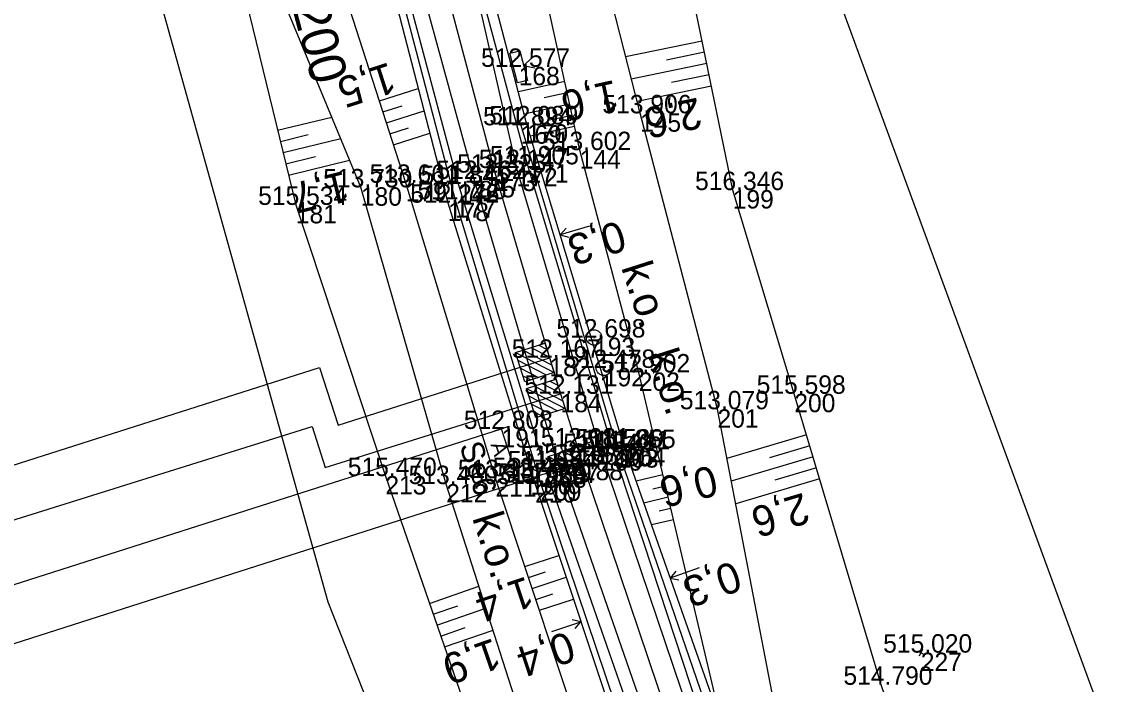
# Model space of a CAD drawing. Extents: x -1234191 to 23050, y -1290331 to -741191.
# Drawn here: x -865421.7 to -865350.2, y -1105648.3 to -1105605.2 of the extents above; entities that cross this region are included whole.
import ezdxf

# ---------------------------------------------------------------- set-up
doc = ezdxf.new("R2010")
doc.units = 0
for name, color, linetype in [('Vrstva 1', 7, 'Continuous'), ('Vrstva 13', 7, 'Continuous'), ('Vrstva 27', 7, 'Continuous'), ('Vrstva 3', 7, 'Continuous'), ('Vrstva 4', 7, 'Continuous'), ('Vrstva 48', 7, 'Continuous'), ('Vrstva 49', 7, 'Continuous'), ('Vrstva 53', 7, 'Continuous'), ('Vrstva 6', 7, 'Continuous'), ('Vrstva 60', 7, 'Continuous'), ('Vrstva 61', 7, 'Continuous'), ('Vrstva 63', 7, 'Continuous')]:
    doc.layers.add(name, color=color, linetype=linetype)

msp = doc.modelspace()

# ---------------------------------------------------------------- linework, layer by layer
at = {"layer": 'Vrstva 1'}
msp.add_lwpolyline([(-865407.195, -1105537.575), (-865404.196, -1105556.916), (-865400.505, -1105576.045), (-865396.019, -1105595.579), (-865390.864, -1105614.993), (-865387.31, -1105627.062), (-865386.583, -1105629.41), (-865385.508, -1105632.843), (-865385.189, -1105633.841), (-865378.995, -1105652.192), (-865371.92, -1105670.917), (-865371.888, -1105670.985), (-865364.336, -1105688.963), (-865356.164, -1105706.667), (-865347.54, -1105724.058), (-865338.705, -1105740.819), (-865331.549, -1105753.838), (-865329.651, -1105757.233), (-865318.339, -1105777.438), (-865311.668, -1105789.318), (-865293.803, -1105821.189)], dxfattribs=at)
at = {"layer": 'Vrstva 13'}
for p, q in [((-865384.688, -1105618.478), (-865386.603, -1105619.054)), ((-865377.55, -1105640.759), (-865379.436, -1105641.423)), ((-865387.15, -1105644.896), (-865385.252, -1105644.265))]:
    msp.add_line(p, q, dxfattribs=at)
for points in [[(-865410.269, -1105538.13), (-865407.278, -1105557.543), (-865403.536, -1105576.907), (-865399.27, -1105596.297), (-865393.928, -1105616.954), (-865388.236, -1105635.295), (-865382.221, -1105653.374), (-865374.739, -1105672.838), (-865374.381, -1105672.663), (-865381.815, -1105653.219), (-865387.895, -1105635.179), (-865393.45, -1105616.725), (-865398.823, -1105596.255), (-865403.23, -1105576.737), (-865406.866, -1105557.408), (-865409.862, -1105538.199)], [(-865373.598, -1105659.651), (-865373.222, -1105659.529), (-865376.078, -1105650.958), (-865382.424, -1105632.94), (-865388.772, -1105611.847), (-865389.18, -1105611.91), (-865382.873, -1105633.018), (-865376.572, -1105651.334), (-865373.598, -1105659.651)], [(-865386.211, -1105618.623), (-865386.603, -1105619.054), (-865386.038, -1105619.197)], [(-865379.064, -1105640.974), (-865379.436, -1105641.423), (-865378.865, -1105641.54)], [(-865385.632, -1105644.708), (-865385.252, -1105644.265), (-865385.821, -1105644.138)]]:
    msp.add_lwpolyline(points, dxfattribs=at)
at = {"layer": 'Vrstva 27'}
for p, q in [((-865389.252, -1105607.05), (-865389.244, -1105607.054)), ((-865384.414, -1105625.692), (-865384.384, -1105625.788)), ((-865383.778, -1105627.674), (-865383.748, -1105627.77)), ((-865388.565, -1105634.723), (-865388.535, -1105634.819))]:
    msp.add_line(p, q, dxfattribs=at)
msp.add_lwpolyline([(-865389.245, -1105607.048), (-865388.732, -1105608.981), (-865389.377, -1105609.152), (-865389.89, -1105607.219)], close=True, dxfattribs=at)
msp.add_lwpolyline([(-865388.43, -1105607.521), (-865388.989, -1105608.014), (-865388.259, -1105608.166)], dxfattribs=at)
for centre in [(-865384.399, -1105625.74), (-865383.763, -1105627.722), (-865388.55, -1105634.771)]:
    msp.add_circle(centre, 0.5, dxfattribs=at)
at = {"layer": 'Vrstva 3'}
for p, q in [((-865389.014, -1105626.556), (-865387.167, -1105627.51)), ((-865388.509, -1105626.395), (-865387.329, -1105627.004)), ((-865388.004, -1105626.234), (-865387.49, -1105626.499)), ((-865389.519, -1105626.717), (-865387.006, -1105628.015)), ((-865389.358, -1105627.222), (-865387.511, -1105628.176)), ((-865389.197, -1105627.728), (-865388.017, -1105628.337)), ((-865389.036, -1105628.233), (-865388.522, -1105628.498)), ((-865387.782, -1105628.743), (-865386.602, -1105629.352)), ((-865387.277, -1105628.582), (-865386.763, -1105628.847)), ((-865388.792, -1105629.065), (-865386.279, -1105630.363)), ((-865388.287, -1105628.904), (-865386.44, -1105629.858)), ((-865388.631, -1105629.57), (-865386.784, -1105630.524)), ((-865388.47, -1105630.076), (-865387.29, -1105630.685)), ((-865388.309, -1105630.581), (-865387.795, -1105630.846)), ((-865384.707, -1105632.063), (-865384.403, -1105633.015)), ((-865386.613, -1105632.671), (-865386.309, -1105633.623)), ((-865384.555, -1105632.539), (-865386.461, -1105633.147)), ((-865385.883, -1105633.013), (-865385.369, -1105633.278)), ((-865387.398, -1105633.496), (-865384.885, -1105634.794)), ((-865386.893, -1105633.335), (-865385.046, -1105634.289)), ((-865386.388, -1105633.174), (-865385.208, -1105633.783)), ((-865436.949, -1105650.386), (-865385.189, -1105633.841)), ((-865387.237, -1105634.001), (-865385.39, -1105634.955)), ((-865387.076, -1105634.507), (-865385.896, -1105635.116)), ((-865386.915, -1105635.012), (-865386.401, -1105635.277))]:
    msp.add_line(p, q, dxfattribs=at)
for points in [[(-865387.614, -1105626.109), (-865387.006, -1105628.015), (-865388.911, -1105628.623), (-865389.519, -1105626.717)], [(-865386.887, -1105628.457), (-865386.279, -1105630.363), (-865388.184, -1105630.971), (-865388.792, -1105629.065)], [(-865385.493, -1105632.888), (-865384.885, -1105634.794), (-865386.79, -1105635.402), (-865387.398, -1105633.496)]]:
    msp.add_lwpolyline(points, close=True, dxfattribs=at)
for points in [[(-865440.322, -1105639.822), (-865402.287, -1105627.686), (-865401.084, -1105631.457), (-865387.31, -1105627.062)], [(-865439.293, -1105642.973), (-865402.764, -1105631.534), (-865401.925, -1105634.214), (-865386.583, -1105629.41)]]:
    msp.add_lwpolyline(points, dxfattribs=at)
at = {"layer": 'Vrstva 4'}
for points in [[(-865415.794, -1105407.513), (-865415.013, -1105426.565), (-865414.095, -1105450.467), (-865411.461, -1105474.692), (-865410.067, -1105496.27), (-865407.861, -1105518.057), (-865405.51, -1105537.281), (-865402.299, -1105556.567), (-865398.435, -1105575.517), (-865393.919, -1105595.097), (-865389.455, -1105614.694), (-865383.953, -1105633.214), (-865377.686, -1105651.781), (-865370.49, -1105670.425), (-865362.745, -1105688.31), (-865354.733, -1105705.921), (-865346.085, -1105723.231), (-865337.304, -1105740.107), (-865328.117, -1105756.476), (-865310.177, -1105788.444), (-865292.191, -1105820.356)], [(-865241.394, -1105918.847), (-865246.199, -1105909.181), (-865270.794, -1105865.582), (-865295.111, -1105821.951), (-865312.962, -1105790.175), (-865331.022, -1105758.107), (-865339.935, -1105741.481), (-865348.821, -1105724.714), (-865357.635, -1105707.335), (-865365.696, -1105689.589), (-865373.312, -1105671.543), (-865380.292, -1105652.6), (-865386.741, -1105634.019), (-865392.22, -1105615.411), (-865397.526, -1105595.969), (-865401.976, -1105576.338), (-865405.628, -1105557.197), (-865408.672, -1105537.755), (-865411.141, -1105518.31), (-865413.538, -1105496.503), (-865416.279, -1105475.043), (-865418.369, -1105450.916), (-865420.427, -1105426.616), (-865421.339, -1105417.317)], [(-865296.635, -1105822.585), (-865314.451, -1105791.041), (-865319.551, -1105779.817), (-865319.292, -1105779.667), (-865319.976, -1105778.485), (-865320.819, -1105777.032), (-865321.078, -1105777.182), (-865332.077, -1105758.784), (-865341.611, -1105742.183), (-865350.523, -1105725.488), (-865354.5, -1105715.084), (-865358.525, -1105707.694), (-865366.664, -1105690.21), (-865373.988, -1105671.921), (-865381.072, -1105652.973), (-865387.566, -1105634.336), (-865393.24, -1105615.741), (-865398.46, -1105596.137), (-865402.659, -1105576.601), (-865406.297, -1105557.39), (-865409.325, -1105537.816), (-865412.231, -1105518.228), (-865414.324, -1105496.685), (-865416.279, -1105475.043)], [(-865362.099, -1105687.748), (-865369.612, -1105670.045), (-865377.074, -1105651.545), (-865383.189, -1105632.912), (-865388.733, -1105614.455), (-865393.919, -1105595.097)]]:
    msp.add_lwpolyline(points, dxfattribs=at)
at = {"layer": 'Vrstva 48'}
for p, q in [((-865377.357, -1105606.416), (-865382.34, -1105607.438)), ((-865377.206, -1105607.15), (-865379.681, -1105607.658)), ((-865377.056, -1105607.885), (-865381.97, -1105608.893)), ((-865376.905, -1105608.62), (-865379.345, -1105609.12)), ((-865398.388, -1105610.326), (-865395.853, -1105609.509)), ((-865386.311, -1105609.064), (-865389.329, -1105609.725)), ((-865376.754, -1105609.355), (-865381.6, -1105610.349)), ((-865386.15, -1105609.796), (-865387.644, -1105610.124)), ((-865398.158, -1105611.039), (-865396.911, -1105610.638)), ((-865385.99, -1105610.529), (-865388.948, -1105611.177)), ((-865405.021, -1105612.234), (-865401.489, -1105611.373)), ((-865397.928, -1105611.753), (-865395.477, -1105610.964)), ((-865385.829, -1105611.262), (-865387.292, -1105611.582)), ((-865397.698, -1105612.467), (-865396.493, -1105612.079)), ((-865385.669, -1105611.994), (-865388.539, -1105612.623)), ((-865404.843, -1105612.963), (-865403.021, -1105612.519)), ((-865404.666, -1105613.691), (-865400.909, -1105612.776)), ((-865397.468, -1105613.181), (-865395.101, -1105612.419)), ((-865404.488, -1105614.42), (-865402.554, -1105613.949)), ((-865404.311, -1105615.149), (-865400.329, -1105614.179)), ((-865370.555, -1105632.072), (-865375.739, -1105633.617)), ((-865370.34, -1105632.79), (-865372.968, -1105633.574)), ((-865370.126, -1105633.509), (-865375.454, -1105635.097)), ((-865369.912, -1105634.228), (-865372.612, -1105635.033)), ((-865379.913, -1105634.691), (-865381.662, -1105635.103)), ((-865369.698, -1105634.947), (-865375.169, -1105636.578)), ((-865379.741, -1105635.421), (-865380.576, -1105635.618)), ((-865379.569, -1105636.151), (-865381.161, -1105636.526)), ((-865379.397, -1105636.881), (-865380.154, -1105637.059)), ((-865379.225, -1105637.611), (-865380.66, -1105637.949)), ((-865388.902, -1105640.673), (-865386.692, -1105639.937)), ((-865388.665, -1105641.384), (-865387.56, -1105641.017)), ((-865388.428, -1105642.096), (-865386.218, -1105641.36)), ((-865395.126, -1105643.066), (-865391.899, -1105641.95)), ((-865388.191, -1105642.808), (-865387.086, -1105642.44)), ((-865387.954, -1105643.519), (-865385.744, -1105642.784)), ((-865394.881, -1105643.775), (-865393.275, -1105643.22)), ((-865394.636, -1105644.484), (-865391.441, -1105643.379)), ((-865394.391, -1105645.193), (-865392.801, -1105644.643)), ((-865394.145, -1105645.902), (-865390.983, -1105644.807))]:
    msp.add_line(p, q, dxfattribs=at)
at = {"layer": 'Vrstva 49'}
for p, q in [((-865363.328, -1105646.161), (-865362.884, -1105646.391)), ((-865362.991, -1105646.054), (-865363.221, -1105646.498))]:
    msp.add_line(p, q, dxfattribs=at)
for points in [[(-865376.078, -1105650.958), (-865382.424, -1105632.94), (-865388.772, -1105611.847), (-865393.223, -1105594.874), (-865397.353, -1105575.355), (-865401.054, -1105556.121), (-865404.23, -1105536.892), (-865406.536, -1105517.766), (-865408.643, -1105496.056), (-865410.444, -1105474.575), (-865412.66, -1105450.47), (-865415.013, -1105426.565), (-865415.794, -1105407.513), (-865415.455, -1105367.235), (-865402.907, -1105366.083)], [(-865376.078, -1105650.958), (-865381.487, -1105628.017), (-865385.333, -1105613.527), (-865389.708, -1105593.559), (-865393.102, -1105574.326), (-865395.673, -1105556.254), (-865397.915, -1105536.922), (-865399.63, -1105517.59), (-865400.807, -1105494.21), (-865401.638, -1105478.421), (-865402.71, -1105458.473), (-865403.845, -1105434.14), (-865404.663, -1105411.01), (-865404.932, -1105394.988), (-865404.524, -1105373.589), (-865402.907, -1105366.083)], [(-865351.968, -1105725.83), (-865369.936, -1105691.32), (-865377.161, -1105673.073), (-865384.447, -1105654.058), (-865390.821, -1105634.905), (-865396.67, -1105615.658), (-865402.69, -1105596.97), (-865408.368, -1105576.114), (-865412.447, -1105559.083), (-865416.154, -1105538.99), (-865419.729, -1105517.794), (-865422.378, -1105496.03), (-865425.125, -1105475.829), (-865429.106, -1105455.441), (-865430.732, -1105438.55), (-865434.479, -1105409.621)], [(-865422.312, -1105426.455), (-865420.333, -1105451.174), (-865417.489, -1105475.538), (-865415.588, -1105496.851), (-865413.086, -1105518.481), (-865410.269, -1105538.13), (-865407.278, -1105557.543), (-865403.536, -1105576.907), (-865399.27, -1105596.297), (-865393.928, -1105616.954), (-865388.236, -1105635.295), (-865382.221, -1105653.374), (-865374.739, -1105672.838), (-865366.664, -1105690.21), (-865358.525, -1105707.694), (-865354.5, -1105715.084), (-865354.892, -1105715.228), (-865355.569, -1105715.191), (-865351.968, -1105725.83)], [(-865367.326, -1105722.923), (-865361.181, -1105725.011), (-865360.128, -1105719.687), (-865364.909, -1105707.684), (-865371.898, -1105691.754), (-865379.499, -1105673.988), (-865387.741, -1105654.927), (-865394.032, -1105635.291), (-865399.596, -1105615.952), (-865406.5, -1105599.249), (-865409.836, -1105576.678), (-865416.139, -1105561.119)], [(-865416.139, -1105561.119), (-865412.411, -1105581.489), (-865407.921, -1105600.33), (-865403.836, -1105617.098), (-865397.997, -1105634.769), (-865390.587, -1105656.187), (-865383.282, -1105675.152), (-865374.911, -1105696.089), (-865371.468, -1105704.443), (-865363.719, -1105720.811), (-865361.181, -1105725.011)], [(-865339.356, -1105717.28), (-865349.976, -1105703.305), (-865358.363, -1105685.801), (-865365.08, -1105668.793), (-865372.579, -1105650.049), (-865376.354, -1105630.416), (-865381.402, -1105611.128), (-865386.17, -1105592.381)], [(-865334.443, -1105710.922), (-865336.95, -1105714.527), (-865344.086, -1105703.749), (-865354.138, -1105682.135), (-865359.684, -1105665.857), (-865365.695, -1105648.373), (-865371.349, -1105629.407), (-865375.364, -1105616.132), (-865379.826, -1105594.381)]]:
    msp.add_lwpolyline(points, dxfattribs=at)
at = {"layer": 'Vrstva 53'}
for points in [[(-865401.73, -1105642.98), (-865417.63, -1105585.969), (-865424.489, -1105550.459), (-865433.05, -1105459.11), (-865432.13, -1105450.639), (-865436.38, -1105418.03), (-865442.369, -1105372.04), (-865443.529, -1105360.94), (-865451.449, -1105359.03), (-865457.01, -1105352.36), (-865460.159, -1105345.639), (-865461.75, -1105336.51), (-865458.39, -1105309.04), (-865454.409, -1105297.45), (-865462.17, -1105175.639), (-865449.109, -1105046.26), (-865448.859, -1105042.879)], [(-865368.27, -1105423.409), (-865367.221, -1105456.517), (-865375.2, -1105489.274), (-865369.701, -1105551.6), (-865370.632, -1105583.906), (-865368.457, -1105603.691), (-865326.497, -1105717.991), (-865321.812, -1105718.794), (-865313.841, -1105726.535), (-865332.544, -1105731.795), (-865234.42, -1105909.3), (-865227.657, -1105917.883)], [(-865241.975, -1105927.132), (-865328.685, -1105775.989), (-865337.293, -1105781.984), (-865359.64, -1105740.13), (-865378.04, -1105702.85), (-865401.73, -1105642.98)]]:
    msp.add_lwpolyline(points, dxfattribs=at)
at = {"layer": 'Vrstva 6'}
for p, q in [((-865389.954, -1105631.547), (-865390.906, -1105631.851)), ((-865438.064, -1105646.897), (-865390.43, -1105631.699)), ((-865389.828, -1105633.585), (-865390.43, -1105631.699))]:
    msp.add_line(p, q, dxfattribs=at)
at = {"layer": 'Vrstva 60'}
for p, q in [((-865389.311, -1105608.1), (-865389.311, -1105608.1)), ((-865381.402, -1105611.128), (-865381.402, -1105611.128)), ((-865389.18, -1105611.91), (-865389.18, -1105611.91)), ((-865388.772, -1105611.847), (-865388.772, -1105611.847)), ((-865385.333, -1105613.527), (-865385.333, -1105613.527)), ((-865388.733, -1105614.455), (-865388.733, -1105614.455)), ((-865390.864, -1105614.993), (-865390.864, -1105614.993)), ((-865389.455, -1105614.694), (-865389.455, -1105614.694)), ((-865399.596, -1105615.952), (-865399.596, -1105615.952)), ((-865396.67, -1105615.658), (-865396.67, -1105615.658)), ((-865393.24, -1105615.741), (-865393.24, -1105615.741)), ((-865392.22, -1105615.411), (-865392.22, -1105615.411)), ((-865375.364, -1105616.132), (-865375.364, -1105616.132)), ((-865403.836, -1105617.098), (-865403.836, -1105617.098)), ((-865393.928, -1105616.954), (-865393.928, -1105616.954)), ((-865393.45, -1105616.725), (-865393.45, -1105616.725)), ((-865384.399, -1105625.74), (-865384.399, -1105625.74)), ((-865387.31, -1105627.062), (-865387.31, -1105627.062)), ((-865383.763, -1105627.722), (-865383.763, -1105627.722)), ((-865381.487, -1105628.017), (-865381.487, -1105628.017)), ((-865386.583, -1105629.41), (-865386.583, -1105629.41)), ((-865371.349, -1105629.407), (-865371.349, -1105629.407)), ((-865376.354, -1105630.416), (-865376.354, -1105630.416)), ((-865390.43, -1105631.699), (-865390.43, -1105631.699)), ((-865385.508, -1105632.843), (-865385.508, -1105632.843)), ((-865383.189, -1105632.912), (-865383.189, -1105632.912)), ((-865382.873, -1105633.018), (-865382.873, -1105633.018)), ((-865382.424, -1105632.94), (-865382.424, -1105632.94)), ((-865383.953, -1105633.214), (-865383.953, -1105633.214)), ((-865387.566, -1105634.336), (-865387.566, -1105634.336)), ((-865386.741, -1105634.019), (-865386.741, -1105634.019)), ((-865385.189, -1105633.841), (-865385.189, -1105633.841)), ((-865397.997, -1105634.769), (-865397.997, -1105634.769)), ((-865390.821, -1105634.905), (-865390.821, -1105634.905)), ((-865388.55, -1105634.771), (-865388.55, -1105634.771)), ((-865387.895, -1105635.179), (-865387.895, -1105635.179)), ((-865394.032, -1105635.291), (-865394.032, -1105635.291)), ((-865388.236, -1105635.295), (-865388.236, -1105635.295)), ((-865363.106, -1105646.276), (-865363.106, -1105646.276))]:
    msp.add_line(p, q, dxfattribs=at)

# ---------------------------------------------------------------- texts
at = {"layer": 'Vrstva 13'}
for s, rotation, p in [('0,3', 196.74932, (-865382.721, -1105618.095)), ('0,3', 199.40243, (-865375.273, -1105640.262)), ('0,4', 198.40262, (-865386.09, -1105644.853))]:
    msp.add_text(s, height=2, rotation=rotation, dxfattribs=at).set_placement(p)
at = {"layer": 'Vrstva 27'}
for p in [(-865382.645, -1105621.161), (-865380.933, -1105626.839), (-865392.353, -1105637.49)]:
    msp.add_text('k.o.', height=2, rotation=287.6962, dxfattribs=at).set_placement(p)
at = {"layer": 'Vrstva 48'}
for s, rotation, p in [('1,5', 197.8554, (-865397.747, -1105607.782)), ('1,6', 192.35825, (-865383.048, -1105608.939)), ('2,6', 191.59282, (-865377.622, -1105610.09)), ('1,7', 193.69162, (-865400.657, -1105614.865)), ('0,6', 193.26683, (-865376.653, -1105634.046)), ('2,6', 196.59997, (-865370.746, -1105635.837)), ('1,4', 198.40712, (-865388.791, -1105641.289)), ('1,9', 199.08412, (-865390.944, -1105645.307))]:
    msp.add_text(s, height=2, rotation=rotation, dxfattribs=at).set_placement(p)
at = {"layer": 'Vrstva 6'}
for s, height, rotation, p in [('Se6', 1.5, 287.38728, (-865393.181, -1105632.781)), ('  A A ', 1, 287.6962, (-865391.383, -1105632.003))]:
    msp.add_text(s, height=height, rotation=rotation, dxfattribs=at).set_placement(p)
at = {"layer": 'Vrstva 60'}
for s, p in [('168', (-865389.311, -1105609.3)), ('145', (-865381.402, -1105612.328)), ('169', (-865389.18, -1105613.11)), ('170', (-865388.772, -1105613.047)), ('144', (-865385.333, -1105614.727)), ('171', (-865388.733, -1105615.655)), ('173', (-865390.864, -1105616.193)), ('172', (-865389.455, -1105615.894)), ('180', (-865399.596, -1105617.152)), ('179', (-865396.67, -1105616.858)), ('176', (-865393.24, -1105616.941)), ('175', (-865392.22, -1105616.611)), ('199', (-865375.364, -1105617.332)), ('181', (-865403.836, -1105618.298)), ('178', (-865393.928, -1105618.154)), ('177', (-865393.45, -1105617.925)), ('193', (-865384.399, -1105626.94)), ('182', (-865387.31, -1105628.262)), ('192', (-865383.763, -1105628.922)), ('202', (-865381.487, -1105629.217)), ('184', (-865386.583, -1105630.61)), ('200', (-865371.349, -1105630.607)), ('201', (-865376.354, -1105631.616)), ('191', (-865390.43, -1105632.899)), ('186', (-865385.508, -1105634.043)), ('205', (-865383.189, -1105634.112)), ('203', (-865382.873, -1105634.218)), ('204', (-865382.424, -1105634.14)), ('206', (-865383.953, -1105634.414)), ('208', (-865387.566, -1105635.536)), ('207', (-865386.741, -1105635.219)), ('188', (-865385.189, -1105635.041)), ('213', (-865397.997, -1105635.969)), ('211', (-865390.821, -1105636.105)), ('190', (-865388.55, -1105635.971)), ('209', (-865387.895, -1105636.379)), ('212', (-865394.032, -1105636.491)), ('210', (-865388.236, -1105636.495)), ('227', (-865363.106, -1105647.476))]:
    msp.add_text(s, height=1.2, dxfattribs=at).set_placement(p)
at = {"layer": 'Vrstva 61'}
for s, p in [('512.577', (-865391.763, -1105608.1)), ('513.906', (-865383.854, -1105611.128)), ('511.894', (-865391.631, -1105611.91)), ('512.089', (-865391.226, -1105611.847)), ('513.602', (-865387.781, -1105613.527)), ('512.325', (-865393.32, -1105614.993)), ('512.147', (-865391.907, -1105614.694)), ('511.905', (-865391.189, -1105614.455)), ('513.661', (-865399.027, -1105615.658)), ('511.845', (-865395.696, -1105615.741)), ('512.262', (-865394.668, -1105615.411)), ('513.730', (-865402.047, -1105615.952)), ('516.346', (-865377.816, -1105616.132)), ('515.534', (-865406.287, -1105617.098)), ('512.242', (-865396.376, -1105616.954)), ('511.785', (-865395.906, -1105616.725)), ('512.698', (-865386.853, -1105625.74)), ('512.167', (-865389.762, -1105627.062)), ('512.478', (-865386.217, -1105627.722)), ('512.902', (-865383.935, -1105628.017)), ('512.131', (-865388.94, -1105629.41)), ('515.598', (-865373.803, -1105629.407)), ('513.079', (-865378.808, -1105630.416)), ('512.808', (-865392.884, -1105631.699)), ('512.081', (-865387.865, -1105632.843)), ('511.840', (-865386.404, -1105633.214)), ('511.539', (-865385.643, -1105632.912)), ('511.441', (-865385.23, -1105633.018)), ('511.855', (-865384.88, -1105632.94)), ('511.988', (-865389.195, -1105634.019)), ('512.070', (-865387.64, -1105633.841)), ('515.470', (-865400.448, -1105634.769)), ('513.337', (-865393.273, -1105634.905)), ('512.472', (-865390.998, -1105634.771)), ('511.684', (-865390.017, -1105634.336)), ('513.460', (-865396.483, -1105635.291)), ('511.953', (-865390.688, -1105635.295)), ('511.599', (-865390.349, -1105635.179)), ('515.020', (-865365.557, -1105646.276)), ('514.790', (-865368.146, -1105648.373))]:
    msp.add_text(s, height=1.2, dxfattribs=at).set_placement(p)
at = {"layer": 'Vrstva 63'}
msp.add_text('ŽP 3200', height=2.4, rotation=284.8706, dxfattribs=at).set_placement((-865405.835, -1105597.649))

doc.saveas('drawing.dxf')
